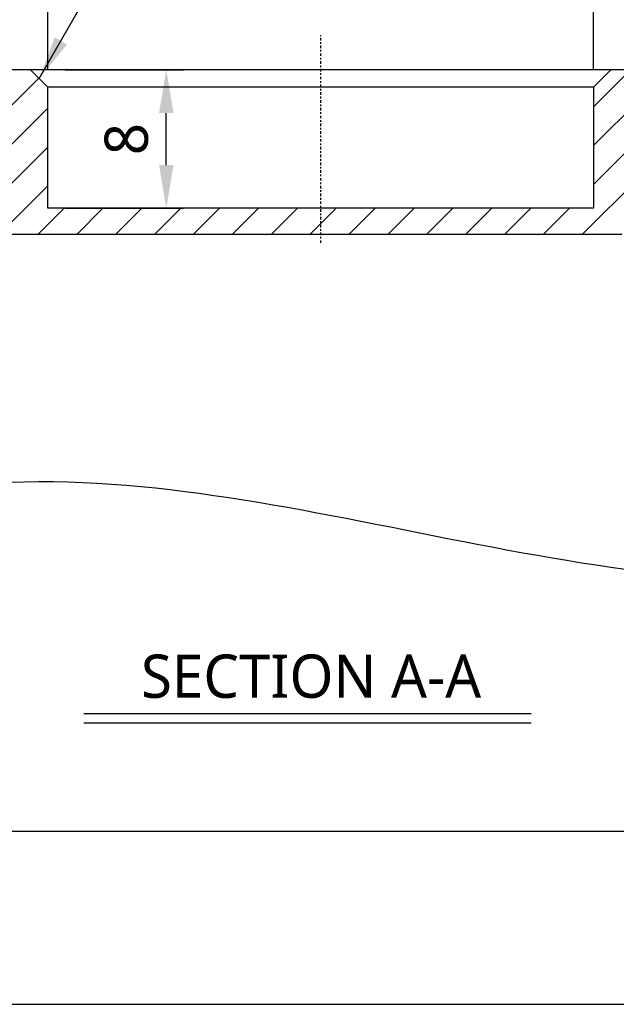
# Model space of a CAD drawing. Header units: millimetres. Extents: x 0 to 4378, y 0 to 2376.
# Tile 554 of 656: x 3487 to 3522, y 0 to 57. Entities that reach past the tile are written whole.
import ezdxf
from ezdxf.enums import TextEntityAlignment as Align

# ---------------------------------------------------------------- set-up
doc = ezdxf.new("R2010")
doc.units = ezdxf.units.MM
doc.header["$LTSCALE"] = 0.2
doc.linetypes.add('CENTER2', pattern=[1.125, 0.75, -0.125, 0.125, -0.125])
for name, color, linetype in [('02_Center Line', 1, 'CENTER2'), ('05_Section Line', 3, 'Continuous'), ('12_Before Rev.Num.', 5, 'Continuous')]:
    doc.layers.add(name, color=color, linetype=linetype)
doc.styles.add('Rainbow-2.5 Style', font='malgunsl.ttf')
doc.dimstyles.new('Rainbow-2.5 Style$0', dxfattribs={"dimtxt": 2.5, "dimasz": 2.5, "dimexe": 1, "dimexo": 1, "dimgap": 1, "dimtad": 1, "dimdsep": 46, "dimtxsty": 'Rainbow-2.5 Style', "dimcen": 0, "dimclrd": 251, "dimclre": 251, "dimclrt": 7, "dimazin": 3, "dimtp": 0.1, "dimtm": 0.1, "dimtfac": 0.61, "dimtmove": 0, "dimatfit": 3, "dimfxl": 1, "dimlwd": -1, "dimlwe": -1, "dimarcsym": 1})
doc.dimstyles.new('Rainbow-2.5 Style$7', dxfattribs={"dimtxt": 2.5, "dimasz": 2.5, "dimexe": 1, "dimexo": 1, "dimgap": 1, "dimtad": 1, "dimdsep": 46, "dimtxsty": 'Rainbow-2.5 Style', "dimcen": 0, "dimclrd": 251, "dimclre": 251, "dimclrt": 7, "dimazin": 3, "dimtp": 0.1, "dimtm": 0.1, "dimtfac": 0.71, "dimtmove": 0, "dimatfit": 3, "dimfxl": 1, "dimlwd": -1, "dimlwe": -1, "dimarcsym": 1})

# ---------------------------------------------------------------- blocks, each defined once
blk = doc.blocks.new('Blk$I43J4-5N2301D')
at = {"layer": '05_Section Line'}
h = blk.add_hatch(dxfattribs=at)
h.set_pattern_fill('ANSI31', color=256, scale=12.7, style=0)
h.set_pattern_definition([(45, (-135.975, -57.496), (-1.122532, 1.122532), [])])
edge = h.paths.add_edge_path()
edge.add_spline(control_points=[(-39, -12.16), (-39.005, -12.242), (-39.001, -12.324), (-38.972, -12.493), (-38.947, -12.578), (-38.858, -12.774), (-38.786, -12.88), (-38.605, -13.058), (-38.498, -13.13), (-38.262, -13.229), (-38.135, -13.254), (-38.007, -13.254)], knot_values=[-0.165928, -0.165928, -0.165928, -0.165928, -0.141276, -0.141276, -0.114739, -0.114739, -0.076747, -0.076747, -0.03851, -0.03851, 0, 0, 0, 0], degree=3, periodic=0)
edge.add_line((-38.007, -13.254), (-38.007, -13.254))
edge.add_line((-38.007, -13.254), (-32, -13.254))
edge.add_line((-32, -13.254), (-32, -14.292))
edge.add_line((-32, -14.292), (-32, -15.343))
edge.add_line((-32, -15.343), (-32, -15.631))
edge.add_line((-32, -15.631), (-32, -15.662))
edge.add_line((-32, -15.662), (-30.5, -15.662))
edge.add_line((-30.5, -15.662), (-30.5, -14.39))
edge.add_line((-30.5, -14.39), (-30.5, -11.5))
edge.add_line((-30.5, -11.5), (17.387, -11.5))
edge.add_line((17.387, -11.5), (17.387, -10.5))
edge.add_line((17.387, -10.5), (18.116, -10.5))
edge.add_line((18.116, -10.5), (19.616, -10.5))
edge.add_line((19.616, -10.5), (19.616, -10))
edge.add_line((19.616, -10), (21.51, -10))
edge.add_line((21.51, -10), (21.51, -10.5))
edge.add_line((21.51, -10.5), (22.932, -10.5))
edge.add_line((22.932, -10.5), (23.738, -10.5))
edge.add_line((23.738, -10.5), (23.738, -11.5))
edge.add_line((23.738, -11.5), (24.422, -11.5))
edge.add_line((24.422, -11.5), (24.422, -14))
edge.add_line((24.422, -14), (29, -14))
edge.add_line((29, -14), (29, -17.92))
edge.add_line((29, -17.92), (32.938, -17.92))
edge.add_line((32.938, -17.92), (32.938, -17.223))
edge.add_line((32.938, -17.223), (32.938, -15.82))
edge.add_line((32.938, -15.82), (34.439, -15.82))
edge.add_line((34.439, -15.82), (34.439, -17.42))
edge.add_line((34.439, -17.42), (35.239, -17.42))
edge.add_line((35.239, -17.42), (36.239, -17.42))
edge.add_line((36.239, -17.42), (40.503, -17.42))
edge.add_line((40.503, -17.42), (39, -12.159))
edge.add_line((39, -12.159), (39, -9.5))
edge.add_line((39, -9.5), (37, -7.5))
edge.add_line((37, -7.5), (31.475, -7.5))
edge.add_line((31.475, -7.5), (31.475, -3))
edge.add_line((31.475, -3), (30.475, -2))
edge.add_line((30.475, -2), (28, -2))
edge.add_line((28, -2), (28, -7.5))
edge.add_line((28, -7.5), (22, -7.5))
edge.add_line((22, -7.5), (22, -2))
edge.add_line((22, -2), (16.765, -2))
edge.add_line((16.765, -2), (15.765, -3))
edge.add_line((15.765, -3), (15.765, -10))
edge.add_line((15.765, -10), (-15.765, -10))
edge.add_line((-15.765, -10), (-15.765, -3))
edge.add_line((-15.765, -3), (-16.765, -2))
edge.add_line((-16.765, -2), (-30.475, -2))
edge.add_line((-30.475, -2), (-31.475, -3))
edge.add_line((-31.475, -3), (-31.475, -7.5))
edge.add_line((-31.475, -7.5), (-37, -7.5))
edge.add_line((-37, -7.5), (-39, -9.5))
edge.add_line((-39, -9.5), (-39, -12.16))
for p, q in [((-16.75, -2), (-30.5, -2)), ((-15.75, -3), (-16.75, -2)), ((16.75, -2), (-16.75, -2)), ((16.75, -2), (15.75, -3)), ((22, -2), (16.75, -2)), ((-15.75, -10), (-15.75, -3)), ((15.75, -3), (-15.75, -3)), ((15.75, -3), (15.75, -10)), ((15.75, -10), (-15.75, -10)), ((-30.5, -11.5), (17.387, -11.5))]:
    blk.add_line(p, q)
at = {"layer": '02_Center Line'}
blk.add_line((0, -12), (0, 0), dxfattribs=at)
at = {"layer": '12_Before Rev.Num.'}
blk.add_spline([(-41.057, -30.753), (-18.791, -25.847), (35.087, -30.592), (41.192, -28.934)], degree=3, dxfattribs=at)
blk = doc.blocks.new('*D133')
at = {"color": 251, "linetype": 'ByBlock', "transparency": 16777216}
for p, q in [((3489.062, 53.969), (3489.062, 67.908)), ((3520.562, 53.969), (3520.562, 67.908)), ((3491.562, 66.908), (3518.062, 66.908))]:
    blk.add_line(p, q, dxfattribs=at)
at = {"color": 251, "transparency": 16777216}
for points in [[(3491.562, 67.325), (3491.562, 66.491), (3489.062, 66.908)], [(3518.062, 67.325), (3518.062, 66.491), (3520.562, 66.908)]]:
    blk.add_solid(points, dxfattribs=at)
at = {"layer": 'Defpoints', "color": 0, "transparency": 16777216}
for p in [(3520.562, 66.908), (3489.062, 52.969), (3520.562, 52.969)]:
    blk.add_point(p, dxfattribs=at)
at = {"color": 7, "transparency": 16777216, "insert": (3504.812, 70.086), "char_height": 2.5, "attachment_point": 5, "style": 'Rainbow-2.5 Style'}
blk.add_mtext('%%c31.5{}{\\H0.71x;\\C3;\\S+0.03^  0;}', dxfattribs=at)
blk = doc.blocks.new('*D134')
at = {"color": 251, "linetype": 'ByBlock', "transparency": 16777216}
for p, q in [((3473.314, 53.969), (3473.314, 76.175)), ((3536.314, 53.969), (3536.314, 76.175)), ((3533.814, 75.175), (3475.814, 75.175))]:
    blk.add_line(p, q, dxfattribs=at)
at = {"color": 251, "transparency": 16777216}
for points in [[(3475.814, 75.591), (3475.814, 74.758), (3473.314, 75.175)], [(3533.814, 75.591), (3533.814, 74.758), (3536.314, 75.175)]]:
    blk.add_solid(points, dxfattribs=at)
at = {"layer": 'Defpoints', "color": 0, "transparency": 16777216}
for p in [(3473.314, 75.175), (3473.314, 52.969), (3536.314, 52.969)]:
    blk.add_point(p, dxfattribs=at)
at = {"color": 7, "transparency": 16777216, "insert": (3504.814, 78.353), "char_height": 2.5, "attachment_point": 5, "style": 'Rainbow-2.5 Style'}
blk.add_mtext('%%c63{}{\\H0.71x;\\C3;\\S 0^ -0.05;}', dxfattribs=at)
blk = doc.blocks.new('*D135')
at = {"color": 251, "linetype": 'ByBlock', "transparency": 16777216}
for p, q in [((3490.062, 53.969), (3496.895, 53.969)), ((3495.895, 48.469), (3495.895, 51.469)), ((3490.062, 45.969), (3496.895, 45.969))]:
    blk.add_line(p, q, dxfattribs=at)
at = {"color": 251, "transparency": 16777216}
for points in [[(3495.479, 51.469), (3496.312, 51.469), (3495.895, 53.969)], [(3495.479, 48.469), (3496.312, 48.469), (3495.895, 45.969)]]:
    blk.add_solid(points, dxfattribs=at)
at = {"layer": 'Defpoints', "color": 0, "transparency": 16777216}
for p in [(3489.062, 53.969), (3495.895, 53.969), (3489.062, 45.969)]:
    blk.add_point(p, dxfattribs=at)
at = {"color": 7, "transparency": 16777216, "insert": (3493.602, 49.969), "char_height": 2.5, "attachment_point": 5, "rotation": 90, "style": 'Rainbow-2.5 Style'}
blk.add_mtext('8', dxfattribs=at)
blk = doc.blocks.new('A$C04cd0c3c1123')
blk.add_lwpolyline([(0, 0), (420, 0), (420, 297), (0, 297)], close=True)
at = {"layer": '05_Section Line', "linetype": 'Continuous'}
blk.add_lwpolyline([(410, 10), (410, 287), (10, 287), (10, 10)], close=True, dxfattribs=at)
at = {"linetype": 'Continuous', "style": 'Rainbow-2.5 Style'}
for tag, p in [('PART_NAME', (371.5, 54.625)), ('DRAWING_NO', (364.5, 45.875)), ('REV', (401.25, 45.875)), ('제도', (383.75, 37.055)), ('DATE_1', (401.25, 37.055)), ('SCALE', (340, 34.5)), ('MATERIAL', (361, 34.5)), ('검도', (383.75, 30.055)), ('DATE_2', (401.25, 30.055)), ('승인', (383.75, 23.055)), ('DATE_3', (401.25, 23.055)), ('REFERENCE', (361, 20.5)), ('PAGE', (383.75, 16.125))]:
    blk.add_attdef(tag, text='', height=2.5, dxfattribs=at).set_placement(p, align=Align.MIDDLE_CENTER)

msp = doc.modelspace()

# ---------------------------------------------------------------- linework, layer by layer
msp.add_line((3491.141, 16.258), (3516.964, 16.258))
at = {"layer": '05_Section Line', "linetype": 'Continuous'}
msp.add_line((3491.141, 16.79), (3516.964, 16.79), dxfattribs=at)

# ---------------------------------------------------------------- block references
for name, p in [('A$C04cd0c3c1123', (3364, 0)), ('Blk$I43J4-5N2301D', (3504.812, 55.969))]:
    msp.add_blockref(name, p)

# ---------------------------------------------------------------- texts
at = {"insert": (3504.258, 18.932), "char_height": 2.5, "attachment_point": 5, "style": 'Rainbow-2.5 Style'}
msp.add_mtext('SECTION A-A', dxfattribs=at)

# ---------------------------------------------------------------- dimensions: what is measured, and where the dimension line sits
for base, p1, p2, text, override, picture, middle in [((3473.314, 75.175), (3536.314, 52.969), (3473.314, 52.969), '<>{}{\\H0.71x;\\C3;\\S 0^ -0.05;}', {"dimpost": '%%c<>', "dimtp": 0, "dimtm": 0.05, "dimtdec": 2, "dimtzin": 8}, '*D134', (3504.814, 78.353)), ((3520.562, 66.908), (3489.062, 52.969), (3520.562, 52.969), '<>{}{\\H0.71x;\\C3;\\S+0.03^  0;}', {"dimpost": '%%c<>', "dimtp": 0.03, "dimtm": 0, "dimtdec": 2, "dimtzin": 8}, '*D133', (3504.812, 70.086))]:
    dim = msp.add_linear_dim(base=base, p1=p1, p2=p2, text=text, dimstyle='Rainbow-2.5 Style$0', override=override)
    dim.commit()
    dim.dimension.update_dxf_attribs({"geometry": picture, "text_midpoint": middle})
dim = msp.add_linear_dim(base=(3495.895, 53.969), p1=(3489.062, 45.969), p2=(3489.062, 53.969), angle=90, dimstyle='Rainbow-2.5 Style$0')
dim.commit()
dim.dimension.update_dxf_attribs({"geometry": '*D135', "text_midpoint": (3493.602, 49.969)})

# ---------------------------------------------------------------- leaders
at = {"annotation_type": 0, "has_hookline": 1, "hookline_direction": 0, "text_width": 2.988}
msp.add_leader([(3488.562, 53.469), (3492.692, 60.654), (3495.192, 60.654)], dimstyle='Rainbow-2.5 Style$7', override={"dimgap": 0.8, "dimtad": 1}, dxfattribs=at)

doc.saveas('drawing.dxf')
